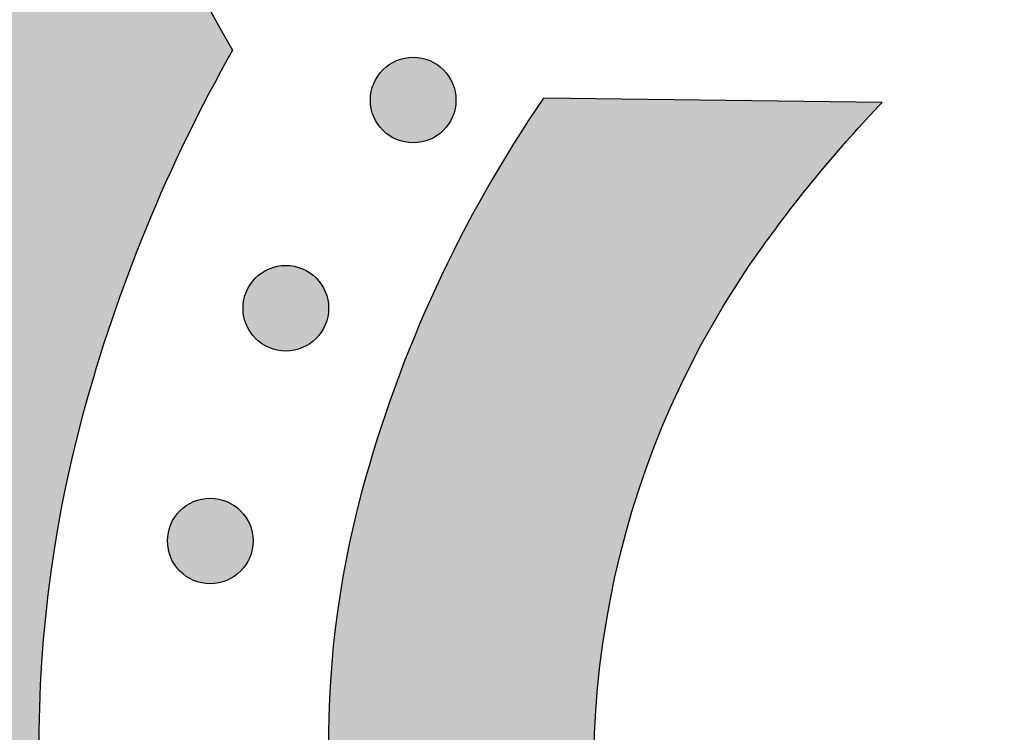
# Model space of a CAD drawing. Header units: millimetres. Extents: x -3873 to -97, y 912 to 4165.
# Tile 179 of 656: x -3171 to -3130, y 1203 to 1233. Entities that reach past the tile are written whole.
import ezdxf

# ---------------------------------------------------------------- set-up
doc = ezdxf.new("R2010")
doc.units = ezdxf.units.MM
doc.layers.add('pattern', color=7, linetype='Continuous', true_color=0x000000)

msp = doc.modelspace()

# ---------------------------------------------------------------- hatches: boundary and pattern name
at = {"layer": 'pattern'}
for points in [[(-3180.031, 1234.525), (-3179.136, 1235.664), (-3178.27, 1236.832), (-3177.435, 1238.026), (-3176.633, 1239.246), (-3175.864, 1240.489), (-3175.129, 1241.756), (-3174.43, 1243.043), (-3173.768, 1244.351), (-3173.142, 1245.676), (-3172.555, 1247.018), (-3172.006, 1248.376), (-3171.496, 1249.746), (-3171.026, 1251.128), (-3170.596, 1252.52), (-3170.205, 1253.92), (-3169.855, 1255.327), (-3169.668, 1253.785), (-3169.439, 1252.245), (-3169.17, 1250.708), (-3168.859, 1249.176), (-3168.509, 1247.651), (-3168.117, 1246.134), (-3167.686, 1244.626), (-3167.215, 1243.13), (-3166.705, 1241.647), (-3166.156, 1240.179), (-3165.568, 1238.726), (-3164.944, 1237.291), (-3164.283, 1235.875), (-3163.586, 1234.478), (-3162.855, 1233.104), (-3162.089, 1231.752), (-3163.071, 1229.953), (-3163.997, 1228.121), (-3164.865, 1226.26), (-3165.676, 1224.371), (-3166.426, 1222.457), (-3167.116, 1220.522), (-3167.744, 1218.568), (-3168.31, 1216.598), (-3168.545, 1215.697), (-3168.765, 1214.79), (-3168.968, 1213.877), (-3169.156, 1212.958), (-3169.328, 1212.035), (-3169.483, 1211.106), (-3169.621, 1210.174), (-3169.743, 1209.238), (-3169.848, 1208.298), (-3169.937, 1207.356), (-3170.008, 1206.411), (-3170.062, 1205.465), (-3170.099, 1204.517), (-3170.118, 1203.568), (-3170.121, 1202.618), (-3170.106, 1201.669), (-3170.074, 1200.72), (-3170.025, 1199.772), (-3169.958, 1198.825), (-3169.875, 1197.88), (-3169.774, 1196.937), (-3169.657, 1195.997), (-3169.522, 1195.06), (-3169.371, 1194.127), (-3169.203, 1193.198), (-3169.019, 1192.274), (-3168.818, 1191.354), (-3168.601, 1190.44), (-3168.369, 1189.532), (-3168.12, 1188.63), (-3167.856, 1187.734), (-3167.577, 1186.846), (-3167.298, 1186.024), (-3166.993, 1185.205), (-3166.663, 1184.39), (-3166.307, 1183.58), (-3165.926, 1182.777), (-3165.519, 1181.981), (-3165.088, 1181.195), (-3164.631, 1180.418), (-3164.15, 1179.652), (-3163.645, 1178.899), (-3163.117, 1178.159), (-3162.565, 1177.434), (-3161.99, 1176.724), (-3161.394, 1176.031), (-3160.777, 1175.356), (-3160.139, 1174.699), (-3159.482, 1174.061), (-3158.807, 1173.444), (-3158.113, 1172.848), (-3157.404, 1172.274), (-3156.678, 1171.722), (-3155.938, 1171.193), (-3155.185, 1170.688), (-3154.419, 1170.208), (-3153.643, 1169.751), (-3152.856, 1169.32), (-3152.06, 1168.914), (-3151.257, 1168.533), (-3150.447, 1168.177), (-3149.632, 1167.847), (-3148.813, 1167.542), (-3147.991, 1167.263), (-3147.102, 1166.984), (-3146.207, 1166.72), (-3145.305, 1166.472), (-3144.397, 1166.239), (-3143.482, 1166.023), (-3142.563, 1165.822), (-3141.638, 1165.638), (-3140.709, 1165.47), (-3139.776, 1165.319), (-3138.84, 1165.185), (-3137.9, 1165.067), (-3136.957, 1164.967), (-3136.012, 1164.884), (-3135.065, 1164.817), (-3134.117, 1164.768), (-3133.168, 1164.736), (-3132.218, 1164.722), (-3131.268, 1164.724), (-3130.319, 1164.744), (-3129.371, 1164.781), (-3128.425, 1164.835), (-3127.48, 1164.907), (-3126.538, 1164.995), (-3125.599, 1165.1), (-3124.663, 1165.222), (-3123.73, 1165.361), (-3122.802, 1165.517), (-3121.878, 1165.688), (-3120.96, 1165.876), (-3120.047, 1166.08), (-3119.139, 1166.299), (-3118.238, 1166.535), (-3116.27, 1167.1), (-3114.318, 1167.728), (-3112.385, 1168.417), (-3110.473, 1169.168), (-3108.586, 1169.977), (-3106.726, 1170.845), (-3104.895, 1171.77), (-3103.098, 1172.751), (-3102.008, 1172.148), (-3100.905, 1171.565), (-3099.79, 1171.003), (-3098.664, 1170.461), (-3097.527, 1169.941), (-3096.379, 1169.443), (-3095.222, 1168.966), (-3094.055, 1168.511), (-3092.88, 1168.079), (-3091.697, 1167.669), (-3090.507, 1167.283), (-3089.311, 1166.919), (-3088.108, 1166.578), (-3086.901, 1166.261), (-3085.688, 1165.967), (-3084.473, 1165.697), (-3087.38, 1165.004), (-3090.269, 1164.224), (-3093.135, 1163.355), (-3095.976, 1162.399), (-3098.786, 1161.358), (-3101.562, 1160.233), (-3104.3, 1159.025), (-3106.996, 1157.737), (-3108.293, 1157.209), (-3109.607, 1156.707), (-3110.935, 1156.232), (-3112.278, 1155.786), (-3113.634, 1155.368), (-3115.003, 1154.979), (-3116.383, 1154.619), (-3117.775, 1154.29), (-3119.176, 1153.99), (-3120.586, 1153.722), (-3122.004, 1153.485), (-3123.428, 1153.28), (-3124.858, 1153.106), (-3126.293, 1152.965), (-3127.732, 1152.855), (-3129.172, 1152.778), (-3130.615, 1152.733), (-3132.057, 1152.721), (-3133.499, 1152.741), (-3134.938, 1152.793), (-3136.375, 1152.877), (-3137.808, 1152.994), (-3139.235, 1153.142), (-3140.657, 1153.322), (-3142.071, 1153.532), (-3143.477, 1153.774), (-3144.874, 1154.046), (-3146.261, 1154.348), (-3147.637, 1154.68), (-3149, 1155.041), (-3150.351, 1155.43), (-3151.688, 1155.847), (-3152.834, 1156.236), (-3153.976, 1156.661), (-3155.112, 1157.121), (-3156.241, 1157.617), (-3157.361, 1158.148), (-3158.47, 1158.714), (-3159.567, 1159.316), (-3160.65, 1159.952), (-3161.717, 1160.622), (-3162.767, 1161.326), (-3163.799, 1162.063), (-3164.81, 1162.832), (-3165.8, 1163.633), (-3166.766, 1164.464), (-3167.708, 1165.324), (-3168.624, 1166.213), (-3169.513, 1167.129), (-3170.373, 1168.07), (-3171.205, 1169.037), (-3172.005, 1170.026), (-3172.775, 1171.037), (-3173.512, 1172.069), (-3174.216, 1173.119), (-3174.886, 1174.186), (-3175.522, 1175.269), (-3176.124, 1176.365), (-3176.691, 1177.474), (-3177.222, 1178.594), (-3177.718, 1179.723), (-3178.178, 1180.859), (-3178.603, 1182.001), (-3178.993, 1183.147), (-3179.499, 1184.785), (-3179.962, 1186.436), (-3180.381, 1188.098), (-3180.755, 1189.771), (-3181.292, 1192.521), (-3181.753, 1195.292), (-3182.139, 1198.081), (-3182.447, 1200.885), (-3182.678, 1203.701), (-3182.829, 1206.526), (-3182.902, 1209.356), (-3182.896, 1212.188), (-3182.811, 1215.019), (-3182.646, 1217.846), (-3182.403, 1220.664), (-3182.082, 1223.471), (-3181.683, 1226.264), (-3181.208, 1229.039), (-3180.657, 1231.794)], [(-3155.858, 1228.426), (-3155.83, 1228.399), (-3155.801, 1228.371), (-3155.771, 1228.345), (-3155.74, 1228.318), (-3155.709, 1228.293), (-3155.676, 1228.268), (-3155.643, 1228.243), (-3155.609, 1228.219), (-3155.574, 1228.195), (-3155.538, 1228.173), (-3155.502, 1228.151), (-3155.464, 1228.129), (-3155.426, 1228.109), (-3155.388, 1228.089), (-3155.348, 1228.07), (-3155.308, 1228.052), (-3155.267, 1228.035), (-3155.226, 1228.019), (-3155.184, 1228.004), (-3155.142, 1227.99), (-3155.099, 1227.977), (-3155.055, 1227.965), (-3155.011, 1227.954), (-3154.967, 1227.944), (-3154.922, 1227.935), (-3154.877, 1227.928), (-3154.832, 1227.921), (-3154.787, 1227.916), (-3154.741, 1227.912), (-3154.695, 1227.909), (-3154.649, 1227.907), (-3154.603, 1227.907), (-3154.557, 1227.907), (-3154.512, 1227.909), (-3154.466, 1227.912), (-3154.42, 1227.916), (-3154.375, 1227.921), (-3154.329, 1227.928), (-3154.284, 1227.935), (-3154.24, 1227.944), (-3154.196, 1227.954), (-3154.152, 1227.965), (-3154.108, 1227.977), (-3154.065, 1227.99), (-3154.023, 1228.004), (-3153.981, 1228.019), (-3153.939, 1228.036), (-3153.899, 1228.053), (-3153.859, 1228.071), (-3153.819, 1228.089), (-3153.78, 1228.109), (-3153.742, 1228.13), (-3153.705, 1228.151), (-3153.669, 1228.173), (-3153.633, 1228.196), (-3153.598, 1228.219), (-3153.564, 1228.243), (-3153.531, 1228.268), (-3153.498, 1228.293), (-3153.467, 1228.319), (-3153.436, 1228.345), (-3153.406, 1228.372), (-3153.377, 1228.399), (-3153.349, 1228.426), (-3153.321, 1228.454), (-3153.294, 1228.484), (-3153.267, 1228.513), (-3153.241, 1228.544), (-3153.215, 1228.576), (-3153.19, 1228.608), (-3153.166, 1228.641), (-3153.142, 1228.676), (-3153.118, 1228.711), (-3153.095, 1228.746), (-3153.073, 1228.783), (-3153.052, 1228.82), (-3153.032, 1228.858), (-3153.012, 1228.897), (-3152.993, 1228.936), (-3152.975, 1228.976), (-3152.958, 1229.017), (-3152.942, 1229.058), (-3152.927, 1229.1), (-3152.913, 1229.143), (-3152.9, 1229.186), (-3152.888, 1229.229), (-3152.877, 1229.273), (-3152.867, 1229.317), (-3152.858, 1229.362), (-3152.851, 1229.407), (-3152.844, 1229.452), (-3152.839, 1229.498), (-3152.835, 1229.543), (-3152.832, 1229.589), (-3152.83, 1229.635), (-3152.829, 1229.681), (-3152.83, 1229.727), (-3152.832, 1229.773), (-3152.835, 1229.819), (-3152.839, 1229.864), (-3152.844, 1229.91), (-3152.851, 1229.955), (-3152.858, 1230), (-3152.867, 1230.045), (-3152.877, 1230.089), (-3152.888, 1230.133), (-3152.9, 1230.176), (-3152.913, 1230.219), (-3152.927, 1230.262), (-3152.942, 1230.304), (-3152.958, 1230.345), (-3152.975, 1230.386), (-3152.993, 1230.426), (-3153.012, 1230.465), (-3153.032, 1230.504), (-3153.052, 1230.542), (-3153.073, 1230.579), (-3153.096, 1230.616), (-3153.118, 1230.651), (-3153.142, 1230.686), (-3153.166, 1230.72), (-3153.19, 1230.754), (-3153.216, 1230.786), (-3153.241, 1230.818), (-3153.268, 1230.849), (-3153.294, 1230.878), (-3153.321, 1230.907), (-3153.349, 1230.936), (-3153.377, 1230.963), (-3153.406, 1230.99), (-3153.436, 1231.017), (-3153.467, 1231.043), (-3153.498, 1231.069), (-3153.531, 1231.094), (-3153.564, 1231.119), (-3153.598, 1231.143), (-3153.633, 1231.166), (-3153.669, 1231.189), (-3153.705, 1231.211), (-3153.743, 1231.232), (-3153.781, 1231.253), (-3153.819, 1231.272), (-3153.859, 1231.291), (-3153.899, 1231.309), (-3153.94, 1231.326), (-3153.981, 1231.342), (-3154.023, 1231.357), (-3154.065, 1231.372), (-3154.108, 1231.385), (-3154.152, 1231.397), (-3154.196, 1231.408), (-3154.24, 1231.418), (-3154.285, 1231.426), (-3154.33, 1231.434), (-3154.375, 1231.44), (-3154.42, 1231.446), (-3154.466, 1231.45), (-3154.512, 1231.453), (-3154.558, 1231.455), (-3154.604, 1231.455), (-3154.65, 1231.455), (-3154.696, 1231.453), (-3154.741, 1231.45), (-3154.787, 1231.446), (-3154.832, 1231.44), (-3154.878, 1231.434), (-3154.923, 1231.426), (-3154.967, 1231.417), (-3155.012, 1231.408), (-3155.055, 1231.397), (-3155.099, 1231.385), (-3155.142, 1231.372), (-3155.184, 1231.357), (-3155.226, 1231.342), (-3155.268, 1231.326), (-3155.308, 1231.309), (-3155.348, 1231.291), (-3155.388, 1231.272), (-3155.427, 1231.253), (-3155.465, 1231.232), (-3155.502, 1231.211), (-3155.538, 1231.189), (-3155.574, 1231.166), (-3155.609, 1231.143), (-3155.643, 1231.119), (-3155.676, 1231.094), (-3155.709, 1231.069), (-3155.74, 1231.043), (-3155.771, 1231.017), (-3155.801, 1230.99), (-3155.83, 1230.963), (-3155.858, 1230.935), (-3155.886, 1230.907), (-3155.913, 1230.878), (-3155.94, 1230.848), (-3155.966, 1230.818), (-3155.992, 1230.786), (-3156.017, 1230.754), (-3156.042, 1230.72), (-3156.066, 1230.686), (-3156.089, 1230.651), (-3156.112, 1230.615), (-3156.134, 1230.579), (-3156.155, 1230.542), (-3156.176, 1230.504), (-3156.195, 1230.465), (-3156.214, 1230.426), (-3156.232, 1230.385), (-3156.249, 1230.345), (-3156.265, 1230.303), (-3156.28, 1230.261), (-3156.294, 1230.219), (-3156.307, 1230.176), (-3156.319, 1230.132), (-3156.33, 1230.089), (-3156.34, 1230.044), (-3156.349, 1230), (-3156.357, 1229.955), (-3156.363, 1229.909), (-3156.368, 1229.864), (-3156.373, 1229.818), (-3156.375, 1229.773), (-3156.377, 1229.727), (-3156.378, 1229.681), (-3156.377, 1229.635), (-3156.375, 1229.589), (-3156.373, 1229.543), (-3156.368, 1229.497), (-3156.363, 1229.452), (-3156.357, 1229.407), (-3156.349, 1229.362), (-3156.34, 1229.317), (-3156.33, 1229.273), (-3156.319, 1229.229), (-3156.307, 1229.185), (-3156.294, 1229.142), (-3156.28, 1229.1), (-3156.265, 1229.058), (-3156.249, 1229.017), (-3156.232, 1228.976), (-3156.214, 1228.936), (-3156.195, 1228.896), (-3156.175, 1228.858), (-3156.155, 1228.82), (-3156.134, 1228.782), (-3156.112, 1228.746), (-3156.089, 1228.71), (-3156.065, 1228.675), (-3156.041, 1228.641), (-3156.017, 1228.608), (-3155.992, 1228.576), (-3155.966, 1228.544), (-3155.939, 1228.513), (-3155.913, 1228.483), (-3155.886, 1228.454)], [(-3105.086, 1185.644), (-3105.255, 1199.688), (-3106.696, 1198.364), (-3108.183, 1197.089), (-3109.713, 1195.867), (-3111.284, 1194.698), (-3112.035, 1194.172), (-3112.804, 1193.663), (-3113.588, 1193.171), (-3114.388, 1192.697), (-3115.202, 1192.241), (-3116.03, 1191.804), (-3116.872, 1191.387), (-3117.727, 1190.99), (-3118.594, 1190.614), (-3119.472, 1190.259), (-3120.361, 1189.927), (-3121.26, 1189.616), (-3122.167, 1189.329), (-3123.082, 1189.064), (-3124.004, 1188.823), (-3124.933, 1188.606), (-3125.867, 1188.412), (-3126.805, 1188.243), (-3127.746, 1188.098), (-3128.691, 1187.977), (-3129.636, 1187.88), (-3130.582, 1187.808), (-3131.528, 1187.76), (-3132.473, 1187.736), (-3133.415, 1187.737), (-3134.355, 1187.761), (-3135.29, 1187.808), (-3136.221, 1187.879), (-3137.146, 1187.973), (-3138.064, 1188.09), (-3138.975, 1188.228), (-3139.879, 1188.389), (-3140.021, 1188.417), (-3140.164, 1188.448), (-3140.308, 1188.482), (-3140.451, 1188.519), (-3140.594, 1188.558), (-3140.738, 1188.6), (-3140.881, 1188.645), (-3141.024, 1188.693), (-3141.166, 1188.744), (-3141.308, 1188.797), (-3141.45, 1188.853), (-3141.591, 1188.912), (-3141.732, 1188.974), (-3141.872, 1189.039), (-3142.011, 1189.106), (-3142.149, 1189.177), (-3142.286, 1189.25), (-3142.423, 1189.326), (-3142.558, 1189.404), (-3142.692, 1189.486), (-3142.825, 1189.57), (-3142.956, 1189.657), (-3143.086, 1189.746), (-3143.214, 1189.838), (-3143.341, 1189.933), (-3143.466, 1190.03), (-3143.589, 1190.13), (-3143.711, 1190.232), (-3143.83, 1190.336), (-3143.948, 1190.443), (-3144.064, 1190.552), (-3144.177, 1190.663), (-3144.289, 1190.777), (-3144.398, 1190.893), (-3144.505, 1191.01), (-3144.609, 1191.13), (-3144.711, 1191.251), (-3144.811, 1191.375), (-3144.908, 1191.5), (-3145.003, 1191.626), (-3145.095, 1191.755), (-3145.184, 1191.885), (-3145.271, 1192.016), (-3145.355, 1192.149), (-3145.437, 1192.283), (-3145.515, 1192.418), (-3145.591, 1192.554), (-3145.664, 1192.691), (-3145.735, 1192.829), (-3145.802, 1192.969), (-3145.867, 1193.108), (-3145.929, 1193.249), (-3145.988, 1193.39), (-3146.044, 1193.532), (-3146.097, 1193.674), (-3146.148, 1193.817), (-3146.196, 1193.96), (-3146.241, 1194.103), (-3146.283, 1194.246), (-3146.322, 1194.389), (-3146.359, 1194.533), (-3146.393, 1194.676), (-3146.424, 1194.819), (-3146.453, 1194.962), (-3146.613, 1195.865), (-3146.752, 1196.776), (-3146.869, 1197.695), (-3146.963, 1198.619), (-3147.034, 1199.55), (-3147.081, 1200.486), (-3147.106, 1201.425), (-3147.106, 1202.367), (-3147.082, 1203.312), (-3147.035, 1204.258), (-3146.963, 1205.204), (-3146.866, 1206.15), (-3146.746, 1207.094), (-3146.601, 1208.035), (-3146.431, 1208.974), (-3146.238, 1209.907), (-3146.021, 1210.836), (-3145.78, 1211.758), (-3145.515, 1212.674), (-3145.228, 1213.581), (-3144.918, 1214.479), (-3144.585, 1215.368), (-3144.231, 1216.246), (-3143.855, 1217.113), (-3143.458, 1217.968), (-3143.041, 1218.81), (-3142.605, 1219.639), (-3142.149, 1220.453), (-3141.675, 1221.253), (-3141.182, 1222.037), (-3140.673, 1222.806), (-3140.148, 1223.558), (-3138.98, 1225.128), (-3137.757, 1226.659), (-3136.483, 1228.146), (-3135.159, 1229.587), (-3149.203, 1229.754), (-3149.828, 1228.822), (-3150.435, 1227.876), (-3151.022, 1226.915), (-3151.589, 1225.942), (-3152.136, 1224.956), (-3152.663, 1223.958), (-3153.169, 1222.948), (-3153.653, 1221.928), (-3154.116, 1220.898), (-3154.556, 1219.858), (-3154.975, 1218.81), (-3155.371, 1217.754), (-3155.744, 1216.691), (-3156.095, 1215.622), (-3156.422, 1214.547), (-3156.726, 1213.466), (-3156.907, 1212.772), (-3157.076, 1212.073), (-3157.233, 1211.37), (-3157.378, 1210.662), (-3157.51, 1209.95), (-3157.63, 1209.235), (-3157.736, 1208.517), (-3157.83, 1207.796), (-3157.911, 1207.072), (-3157.979, 1206.346), (-3158.034, 1205.618), (-3158.076, 1204.889), (-3158.104, 1204.159), (-3158.119, 1203.428), (-3158.121, 1202.696), (-3158.11, 1201.965), (-3158.085, 1201.233), (-3158.047, 1200.503), (-3157.996, 1199.773), (-3157.932, 1199.045), (-3157.854, 1198.319), (-3157.763, 1197.595), (-3157.66, 1196.873), (-3157.543, 1196.154), (-3157.414, 1195.439), (-3157.272, 1194.726), (-3157.117, 1194.018), (-3156.95, 1193.314), (-3156.771, 1192.614), (-3156.58, 1191.919), (-3156.376, 1191.229), (-3156.161, 1190.545), (-3155.992, 1190.047), (-3155.807, 1189.55), (-3155.607, 1189.057), (-3155.392, 1188.566), (-3155.161, 1188.079), (-3154.915, 1187.597), (-3154.653, 1187.121), (-3154.377, 1186.65), (-3154.085, 1186.186), (-3153.779, 1185.73), (-3153.459, 1185.282), (-3153.124, 1184.842), (-3152.776, 1184.412), (-3152.415, 1183.992), (-3152.041, 1183.583), (-3151.655, 1183.185), (-3151.257, 1182.798), (-3150.847, 1182.424), (-3150.427, 1182.063), (-3149.997, 1181.715), (-3149.558, 1181.381), (-3149.109, 1181.061), (-3148.653, 1180.755), (-3148.189, 1180.463), (-3147.718, 1180.187), (-3147.242, 1179.926), (-3146.759, 1179.679), (-3146.273, 1179.449), (-3145.782, 1179.233), (-3145.288, 1179.033), (-3144.792, 1178.848), (-3144.294, 1178.679), (-3143.609, 1178.464), (-3142.919, 1178.261), (-3142.225, 1178.07), (-3141.525, 1177.891), (-3140.821, 1177.724), (-3140.112, 1177.569), (-3139.4, 1177.427), (-3138.684, 1177.298), (-3137.965, 1177.182), (-3137.244, 1177.078), (-3136.519, 1176.988), (-3135.793, 1176.91), (-3135.065, 1176.846), (-3134.336, 1176.795), (-3133.605, 1176.757), (-3132.874, 1176.733), (-3132.142, 1176.721), (-3131.411, 1176.723), (-3130.68, 1176.739), (-3129.949, 1176.767), (-3129.22, 1176.809), (-3128.492, 1176.864), (-3127.766, 1176.932), (-3127.043, 1177.013), (-3126.322, 1177.107), (-3125.603, 1177.214), (-3124.888, 1177.334), (-3124.177, 1177.466), (-3123.469, 1177.611), (-3122.765, 1177.768), (-3122.066, 1177.937), (-3121.372, 1178.118), (-3120.292, 1178.423), (-3119.217, 1178.75), (-3118.147, 1179.101), (-3117.084, 1179.474), (-3116.028, 1179.87), (-3114.981, 1180.289), (-3113.941, 1180.73), (-3112.911, 1181.193), (-3111.891, 1181.677), (-3110.882, 1182.183), (-3109.884, 1182.71), (-3108.898, 1183.257), (-3107.924, 1183.825), (-3106.964, 1184.412), (-3106.018, 1185.019)], [(-3161.138, 1219.795), (-3161.11, 1219.768), (-3161.081, 1219.741), (-3161.051, 1219.714), (-3161.02, 1219.688), (-3160.989, 1219.662), (-3160.956, 1219.637), (-3160.923, 1219.612), (-3160.889, 1219.588), (-3160.854, 1219.565), (-3160.818, 1219.542), (-3160.782, 1219.52), (-3160.744, 1219.499), (-3160.706, 1219.478), (-3160.668, 1219.458), (-3160.628, 1219.44), (-3160.588, 1219.422), (-3160.547, 1219.405), (-3160.506, 1219.389), (-3160.464, 1219.373), (-3160.422, 1219.359), (-3160.379, 1219.346), (-3160.335, 1219.334), (-3160.291, 1219.323), (-3160.247, 1219.313), (-3160.202, 1219.305), (-3160.157, 1219.297), (-3160.112, 1219.291), (-3160.067, 1219.285), (-3160.021, 1219.281), (-3159.975, 1219.278), (-3159.929, 1219.276), (-3159.883, 1219.276), (-3159.837, 1219.276), (-3159.792, 1219.278), (-3159.746, 1219.281), (-3159.7, 1219.285), (-3159.655, 1219.291), (-3159.609, 1219.297), (-3159.564, 1219.305), (-3159.52, 1219.313), (-3159.475, 1219.323), (-3159.432, 1219.334), (-3159.388, 1219.346), (-3159.345, 1219.359), (-3159.303, 1219.374), (-3159.261, 1219.389), (-3159.219, 1219.405), (-3159.179, 1219.422), (-3159.139, 1219.44), (-3159.099, 1219.459), (-3159.06, 1219.478), (-3159.022, 1219.499), (-3158.985, 1219.52), (-3158.949, 1219.542), (-3158.913, 1219.565), (-3158.878, 1219.588), (-3158.844, 1219.612), (-3158.811, 1219.637), (-3158.778, 1219.662), (-3158.747, 1219.688), (-3158.716, 1219.714), (-3158.686, 1219.741), (-3158.657, 1219.768), (-3158.629, 1219.796), (-3158.601, 1219.824), (-3158.574, 1219.853), (-3158.547, 1219.883), (-3158.521, 1219.913), (-3158.495, 1219.945), (-3158.47, 1219.977), (-3158.445, 1220.011), (-3158.421, 1220.045), (-3158.398, 1220.08), (-3158.375, 1220.115), (-3158.353, 1220.152), (-3158.332, 1220.189), (-3158.312, 1220.227), (-3158.292, 1220.266), (-3158.273, 1220.305), (-3158.255, 1220.346), (-3158.238, 1220.386), (-3158.222, 1220.428), (-3158.207, 1220.47), (-3158.193, 1220.512), (-3158.18, 1220.555), (-3158.168, 1220.598), (-3158.157, 1220.642), (-3158.147, 1220.687), (-3158.138, 1220.731), (-3158.13, 1220.776), (-3158.124, 1220.822), (-3158.119, 1220.867), (-3158.115, 1220.913), (-3158.112, 1220.958), (-3158.11, 1221.004), (-3158.109, 1221.05), (-3158.11, 1221.096), (-3158.112, 1221.142), (-3158.115, 1221.188), (-3158.119, 1221.234), (-3158.124, 1221.279), (-3158.13, 1221.324), (-3158.138, 1221.369), (-3158.147, 1221.414), (-3158.157, 1221.458), (-3158.168, 1221.502), (-3158.18, 1221.545), (-3158.193, 1221.588), (-3158.207, 1221.631), (-3158.222, 1221.673), (-3158.238, 1221.714), (-3158.255, 1221.755), (-3158.273, 1221.795), (-3158.292, 1221.834), (-3158.312, 1221.873), (-3158.332, 1221.911), (-3158.353, 1221.948), (-3158.375, 1221.985), (-3158.398, 1222.021), (-3158.422, 1222.056), (-3158.446, 1222.09), (-3158.47, 1222.123), (-3158.496, 1222.155), (-3158.521, 1222.187), (-3158.548, 1222.218), (-3158.574, 1222.248), (-3158.601, 1222.277), (-3158.629, 1222.305), (-3158.657, 1222.332), (-3158.686, 1222.36), (-3158.716, 1222.386), (-3158.747, 1222.412), (-3158.778, 1222.438), (-3158.811, 1222.463), (-3158.844, 1222.488), (-3158.878, 1222.512), (-3158.913, 1222.536), (-3158.949, 1222.558), (-3158.985, 1222.58), (-3159.023, 1222.602), (-3159.061, 1222.622), (-3159.099, 1222.642), (-3159.139, 1222.661), (-3159.179, 1222.679), (-3159.22, 1222.696), (-3159.261, 1222.712), (-3159.303, 1222.727), (-3159.345, 1222.741), (-3159.388, 1222.754), (-3159.432, 1222.766), (-3159.476, 1222.777), (-3159.52, 1222.787), (-3159.565, 1222.796), (-3159.61, 1222.803), (-3159.655, 1222.81), (-3159.7, 1222.815), (-3159.746, 1222.819), (-3159.792, 1222.822), (-3159.838, 1222.824), (-3159.884, 1222.824), (-3159.93, 1222.824), (-3159.975, 1222.822), (-3160.021, 1222.819), (-3160.067, 1222.815), (-3160.112, 1222.81), (-3160.158, 1222.803), (-3160.203, 1222.795), (-3160.247, 1222.787), (-3160.291, 1222.777), (-3160.335, 1222.766), (-3160.379, 1222.754), (-3160.422, 1222.741), (-3160.464, 1222.727), (-3160.506, 1222.712), (-3160.548, 1222.695), (-3160.588, 1222.678), (-3160.628, 1222.66), (-3160.668, 1222.642), (-3160.707, 1222.622), (-3160.745, 1222.601), (-3160.782, 1222.58), (-3160.818, 1222.558), (-3160.854, 1222.535), (-3160.889, 1222.512), (-3160.923, 1222.488), (-3160.956, 1222.463), (-3160.989, 1222.438), (-3161.02, 1222.412), (-3161.051, 1222.386), (-3161.081, 1222.359), (-3161.11, 1222.332), (-3161.138, 1222.305), (-3161.166, 1222.276), (-3161.193, 1222.247), (-3161.22, 1222.218), (-3161.246, 1222.187), (-3161.272, 1222.155), (-3161.297, 1222.123), (-3161.321, 1222.089), (-3161.346, 1222.055), (-3161.369, 1222.02), (-3161.392, 1221.985), (-3161.414, 1221.948), (-3161.435, 1221.911), (-3161.455, 1221.873), (-3161.475, 1221.834), (-3161.494, 1221.795), (-3161.512, 1221.755), (-3161.529, 1221.714), (-3161.545, 1221.673), (-3161.56, 1221.631), (-3161.574, 1221.588), (-3161.587, 1221.545), (-3161.599, 1221.502), (-3161.61, 1221.458), (-3161.62, 1221.414), (-3161.629, 1221.369), (-3161.637, 1221.324), (-3161.643, 1221.279), (-3161.648, 1221.233), (-3161.652, 1221.188), (-3161.655, 1221.142), (-3161.657, 1221.096), (-3161.658, 1221.05), (-3161.657, 1221.004), (-3161.655, 1220.958), (-3161.652, 1220.912), (-3161.648, 1220.867), (-3161.643, 1220.821), (-3161.636, 1220.776), (-3161.629, 1220.731), (-3161.62, 1220.686), (-3161.61, 1220.642), (-3161.599, 1220.598), (-3161.587, 1220.555), (-3161.574, 1220.512), (-3161.56, 1220.469), (-3161.545, 1220.427), (-3161.529, 1220.386), (-3161.512, 1220.345), (-3161.494, 1220.305), (-3161.475, 1220.266), (-3161.455, 1220.227), (-3161.435, 1220.189), (-3161.414, 1220.152), (-3161.392, 1220.115), (-3161.369, 1220.08), (-3161.345, 1220.045), (-3161.321, 1220.011), (-3161.297, 1219.977), (-3161.271, 1219.945), (-3161.246, 1219.913), (-3161.219, 1219.882), (-3161.193, 1219.853), (-3161.166, 1219.824)], [(-3164.272, 1210.144), (-3164.243, 1210.117), (-3164.214, 1210.09), (-3164.185, 1210.063), (-3164.154, 1210.037), (-3164.122, 1210.011), (-3164.09, 1209.986), (-3164.056, 1209.961), (-3164.022, 1209.937), (-3163.987, 1209.914), (-3163.952, 1209.891), (-3163.915, 1209.869), (-3163.878, 1209.847), (-3163.84, 1209.827), (-3163.801, 1209.807), (-3163.762, 1209.789), (-3163.722, 1209.771), (-3163.681, 1209.754), (-3163.64, 1209.737), (-3163.598, 1209.722), (-3163.555, 1209.708), (-3163.512, 1209.695), (-3163.469, 1209.683), (-3163.425, 1209.672), (-3163.381, 1209.662), (-3163.336, 1209.654), (-3163.291, 1209.646), (-3163.246, 1209.639), (-3163.2, 1209.634), (-3163.155, 1209.63), (-3163.109, 1209.627), (-3163.063, 1209.625), (-3163.017, 1209.625), (-3162.971, 1209.625), (-3162.925, 1209.627), (-3162.879, 1209.63), (-3162.834, 1209.634), (-3162.788, 1209.639), (-3162.743, 1209.646), (-3162.698, 1209.654), (-3162.653, 1209.662), (-3162.609, 1209.672), (-3162.565, 1209.683), (-3162.522, 1209.695), (-3162.479, 1209.708), (-3162.436, 1209.722), (-3162.394, 1209.738), (-3162.353, 1209.754), (-3162.312, 1209.771), (-3162.272, 1209.789), (-3162.233, 1209.807), (-3162.194, 1209.827), (-3162.156, 1209.848), (-3162.119, 1209.869), (-3162.082, 1209.891), (-3162.047, 1209.914), (-3162.012, 1209.937), (-3161.978, 1209.961), (-3161.944, 1209.986), (-3161.912, 1210.011), (-3161.88, 1210.037), (-3161.849, 1210.063), (-3161.82, 1210.09), (-3161.791, 1210.117), (-3161.762, 1210.144), (-3161.735, 1210.173), (-3161.708, 1210.202), (-3161.681, 1210.232), (-3161.655, 1210.262), (-3161.629, 1210.294), (-3161.604, 1210.326), (-3161.579, 1210.36), (-3161.555, 1210.394), (-3161.532, 1210.429), (-3161.509, 1210.464), (-3161.487, 1210.501), (-3161.466, 1210.538), (-3161.445, 1210.576), (-3161.425, 1210.615), (-3161.407, 1210.654), (-3161.389, 1210.694), (-3161.372, 1210.735), (-3161.356, 1210.776), (-3161.34, 1210.818), (-3161.326, 1210.861), (-3161.313, 1210.904), (-3161.301, 1210.947), (-3161.29, 1210.991), (-3161.28, 1211.036), (-3161.272, 1211.08), (-3161.264, 1211.125), (-3161.258, 1211.17), (-3161.252, 1211.216), (-3161.248, 1211.262), (-3161.245, 1211.307), (-3161.243, 1211.353), (-3161.243, 1211.399), (-3161.243, 1211.445), (-3161.245, 1211.491), (-3161.248, 1211.537), (-3161.252, 1211.582), (-3161.258, 1211.628), (-3161.264, 1211.673), (-3161.272, 1211.718), (-3161.28, 1211.763), (-3161.29, 1211.807), (-3161.301, 1211.851), (-3161.313, 1211.894), (-3161.326, 1211.937), (-3161.341, 1211.98), (-3161.356, 1212.022), (-3161.372, 1212.063), (-3161.389, 1212.104), (-3161.407, 1212.144), (-3161.426, 1212.183), (-3161.445, 1212.222), (-3161.466, 1212.26), (-3161.487, 1212.297), (-3161.509, 1212.334), (-3161.532, 1212.37), (-3161.555, 1212.404), (-3161.579, 1212.439), (-3161.604, 1212.472), (-3161.629, 1212.504), (-3161.655, 1212.536), (-3161.681, 1212.567), (-3161.708, 1212.597), (-3161.735, 1212.626), (-3161.763, 1212.654), (-3161.791, 1212.681), (-3161.82, 1212.708), (-3161.85, 1212.735), (-3161.88, 1212.761), (-3161.912, 1212.787), (-3161.944, 1212.812), (-3161.978, 1212.837), (-3162.012, 1212.861), (-3162.047, 1212.884), (-3162.083, 1212.907), (-3162.119, 1212.929), (-3162.156, 1212.95), (-3162.194, 1212.971), (-3162.233, 1212.991), (-3162.272, 1213.009), (-3162.313, 1213.027), (-3162.353, 1213.044), (-3162.395, 1213.06), (-3162.437, 1213.076), (-3162.479, 1213.09), (-3162.522, 1213.103), (-3162.565, 1213.115), (-3162.609, 1213.126), (-3162.654, 1213.136), (-3162.698, 1213.144), (-3162.743, 1213.152), (-3162.789, 1213.158), (-3162.834, 1213.164), (-3162.88, 1213.168), (-3162.925, 1213.171), (-3162.971, 1213.173), (-3163.017, 1213.173), (-3163.063, 1213.173), (-3163.109, 1213.171), (-3163.155, 1213.168), (-3163.201, 1213.164), (-3163.246, 1213.158), (-3163.291, 1213.152), (-3163.336, 1213.144), (-3163.381, 1213.136), (-3163.425, 1213.126), (-3163.469, 1213.115), (-3163.512, 1213.103), (-3163.555, 1213.09), (-3163.598, 1213.076), (-3163.64, 1213.06), (-3163.681, 1213.044), (-3163.722, 1213.027), (-3163.762, 1213.009), (-3163.801, 1212.99), (-3163.84, 1212.971), (-3163.878, 1212.95), (-3163.915, 1212.929), (-3163.952, 1212.907), (-3163.988, 1212.884), (-3164.023, 1212.861), (-3164.057, 1212.837), (-3164.09, 1212.812), (-3164.122, 1212.787), (-3164.154, 1212.761), (-3164.185, 1212.735), (-3164.215, 1212.708), (-3164.244, 1212.681), (-3164.272, 1212.653), (-3164.299, 1212.625), (-3164.327, 1212.596), (-3164.353, 1212.566), (-3164.379, 1212.536), (-3164.405, 1212.504), (-3164.43, 1212.472), (-3164.455, 1212.438), (-3164.479, 1212.404), (-3164.503, 1212.369), (-3164.525, 1212.334), (-3164.547, 1212.297), (-3164.569, 1212.26), (-3164.589, 1212.222), (-3164.609, 1212.183), (-3164.628, 1212.144), (-3164.646, 1212.104), (-3164.663, 1212.063), (-3164.679, 1212.021), (-3164.694, 1211.98), (-3164.708, 1211.937), (-3164.721, 1211.894), (-3164.733, 1211.851), (-3164.744, 1211.807), (-3164.754, 1211.762), (-3164.763, 1211.718), (-3164.77, 1211.673), (-3164.777, 1211.628), (-3164.782, 1211.582), (-3164.786, 1211.536), (-3164.789, 1211.491), (-3164.791, 1211.445), (-3164.791, 1211.399), (-3164.791, 1211.353), (-3164.789, 1211.307), (-3164.786, 1211.261), (-3164.782, 1211.216), (-3164.777, 1211.17), (-3164.77, 1211.125), (-3164.762, 1211.08), (-3164.754, 1211.035), (-3164.744, 1210.991), (-3164.733, 1210.947), (-3164.721, 1210.904), (-3164.708, 1210.861), (-3164.694, 1210.818), (-3164.679, 1210.776), (-3164.662, 1210.735), (-3164.645, 1210.694), (-3164.627, 1210.654), (-3164.609, 1210.615), (-3164.589, 1210.576), (-3164.568, 1210.538), (-3164.547, 1210.501), (-3164.525, 1210.464), (-3164.502, 1210.428), (-3164.479, 1210.393), (-3164.455, 1210.359), (-3164.43, 1210.326), (-3164.405, 1210.294), (-3164.379, 1210.262), (-3164.353, 1210.231), (-3164.326, 1210.201), (-3164.299, 1210.172)]]:
    msp.add_hatch(color=256, dxfattribs=at).paths.add_polyline_path(points, flags=0)

# ---------------------------------------------------------------- linework, layer by layer
msp.add_line((-3135.159, 1229.587), (-3149.203, 1229.754), dxfattribs=at)
for centre in [(-3154.604, 1229.681), (-3159.883, 1221.05), (-3163.017, 1211.399)]:
    msp.add_circle(centre, 1.774, dxfattribs=at)
for centre, radius, start, end in [((-3110.682, 1261.754), 59.522, 186.19891, 210.26794), ((-3105.13, 1199.516), 65.449, 150.49176, 164.86998), ((-3105.13, 1199.516), 53.449, 145.5461, 164.87), ((-3117.856, 1202.957), 52.266, 164.87, 197.9535), ((-3117.856, 1202.957), 40.266, 164.87, 197.9535)]:
    msp.add_arc(centre, radius, start, end, dxfattribs=at)
at = {"layer": 'pattern', "extrusion": (0, 0, -1)}
for centre, radius, start, end in [((3094.002, 1190.454), 56.792, 35.6541, 43.5559), ((3109.974, 1201.912), 37.135, 349.2126, 35.6541)]:
    msp.add_arc(centre, radius, start, end, dxfattribs=at)

doc.saveas('drawing.dxf')
